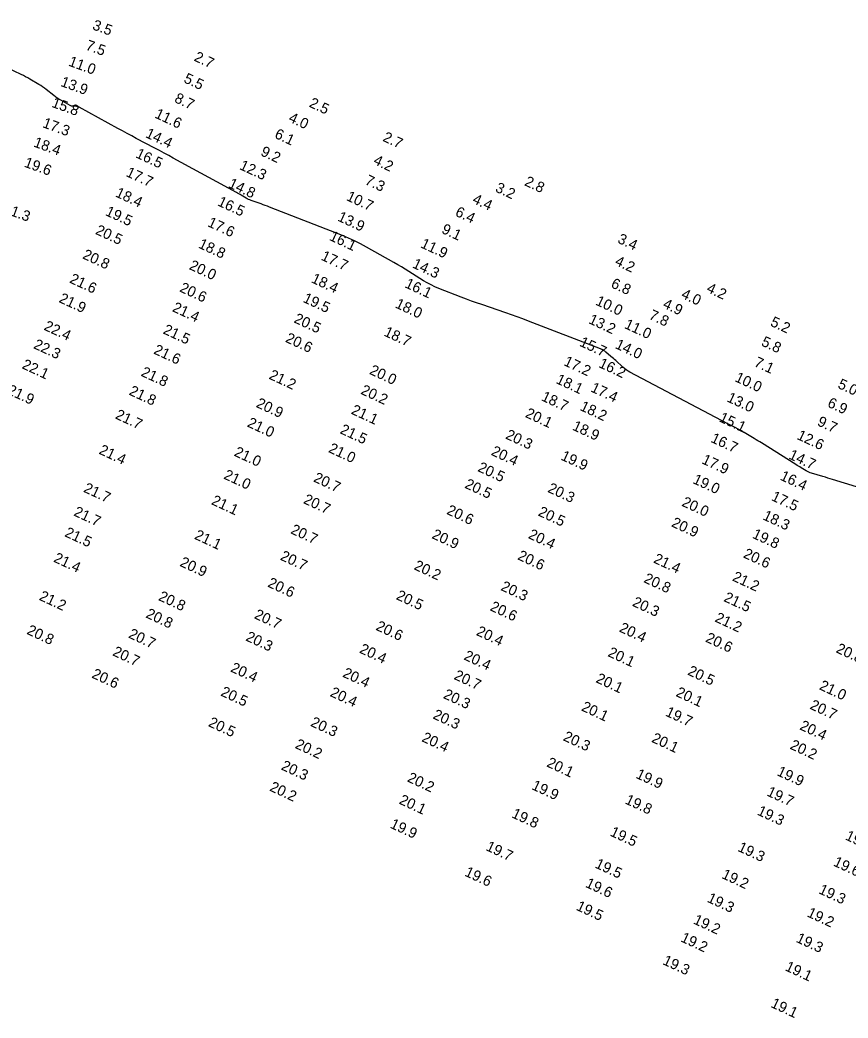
# Model space of a CAD drawing. Extents: x 988130 to 1132882, y 654656 to 841453.
# Drawn here: x 1052054.3 to 1052448.3, y 762638.3 to 763112.9 of the extents above; entities that cross this region are included whole.
import ezdxf

# ---------------------------------------------------------------- set-up
doc = ezdxf.new("R2010")
doc.units = 0
doc.layers.add('V-TOPO-MAJR', color=7, linetype='Continuous')
doc.layers.add('V-TOPO-SOUN', color=7, linetype='Continuous')

msp = doc.modelspace()

# ---------------------------------------------------------------- linework, layer by layer
at = {"layer": 'V-TOPO-MAJR'}
msp.add_lwpolyline([(1052475.16, 762883.88), (1052440.96, 762894.39), (1052439.83, 762894.74), (1052438.69, 762895.08), (1052437.55, 762895.42), (1052436.41, 762895.75), (1052430.94, 762897.36), (1052430.26, 762897.58), (1052429.61, 762897.84), (1052428.98, 762898.15), (1052428.37, 762898.5), (1052425.95, 762899.98), (1052425.34, 762900.35), (1052424.74, 762900.72), (1052424.14, 762901.09), (1052423.53, 762901.47), (1052407.12, 762911.75), (1052406.28, 762912.28), (1052405.43, 762912.8), (1052404.59, 762913.31), (1052403.74, 762913.83), (1052398.96, 762916.7), (1052398.8, 762916.8), (1052398.63, 762916.89), (1052398.47, 762916.99), (1052398.31, 762917.09), (1052397.65, 762917.48), (1052397.49, 762917.58), (1052397.32, 762917.68), (1052397.16, 762917.77), (1052396.99, 762917.86), (1052393.65, 762919.59), (1052393.03, 762919.91), (1052392.42, 762920.23), (1052391.81, 762920.55), (1052391.2, 762920.87), (1052344.56, 762945.39), (1052343.67, 762945.9), (1052342.81, 762946.46), (1052342, 762947.08), (1052341.22, 762947.75), (1052337.79, 762950.91), (1052337.23, 762951.43), (1052336.66, 762951.94), (1052336.08, 762952.44), (1052335.49, 762952.94), (1052333.15, 762954.9), (1052332.54, 762955.37), (1052331.91, 762955.78), (1052331.24, 762956.14), (1052330.54, 762956.44), (1052296.37, 762969.69), (1052293.68, 762970.72), (1052290.97, 762971.72), (1052288.26, 762972.69), (1052285.53, 762973.63), (1052274.04, 762977.52), (1052271.6, 762978.37), (1052269.16, 762979.24), (1052266.73, 762980.14), (1052264.31, 762981.07), (1052253.68, 762985.23), (1052251.78, 762986.03), (1052249.93, 762986.91), (1052248.12, 762987.87), (1052246.35, 762988.92), (1052239.36, 762993.3), (1052237.61, 762994.38), (1052235.85, 762995.44), (1052234.07, 762996.49), (1052232.29, 762997.52), (1052219.23, 763004.93), (1052216.44, 763006.45), (1052213.59, 763007.87), (1052210.69, 763009.19), (1052207.75, 763010.4), (1052173.06, 763023.91), (1052172.07, 763024.29), (1052171.08, 763024.67), (1052170.08, 763025.03), (1052169.08, 763025.39), (1052164.34, 763027.08), (1052163.72, 763027.32), (1052163.11, 763027.58), (1052162.52, 763027.88), (1052161.94, 763028.2), (1052159.65, 763029.54), (1052159.07, 763029.88), (1052158.5, 763030.21), (1052157.92, 763030.53), (1052157.34, 763030.85), (1052127.29, 763047.24), (1052125.1, 763048.42), (1052122.91, 763049.61), (1052120.71, 763050.78), (1052118.51, 763051.95), (1052109.71, 763056.6), (1052107.51, 763057.76), (1052105.31, 763058.94), (1052103.12, 763060.13), (1052100.94, 763061.32), (1052082.49, 763071.49), (1052082.15, 763071.65), (1052081.81, 763071.76), (1052081.46, 763071.83), (1052081.09, 763071.85), (1052079.6, 763071.86), (1052079.24, 763071.88), (1052078.88, 763071.95), (1052078.54, 763072.06), (1052078.21, 763072.22), (1052073.72, 763074.76), (1052072.87, 763075.26), (1052072.05, 763075.79), (1052071.25, 763076.35), (1052070.46, 763076.95), (1052066.88, 763079.78), (1052066.01, 763080.45), (1052065.13, 763081.08), (1052064.22, 763081.68), (1052063.29, 763082.25), (1052059.1, 763084.75), (1052058.08, 763085.34), (1052057.04, 763085.91), (1052056, 763086.44), (1052054.94, 763086.96), (1052041.39, 763093.28)], dxfattribs=at)

# ---------------------------------------------------------------- texts
at = {"layer": 'V-TOPO-SOUN'}
for s, rotation, p in [('3.5', 340, (1052088.47, 763108.55)), ('7.5', 340, (1052085.27, 763098.94)), ('2.7', 335, (1052136.8, 763093.69)), ('11.0 ', 340, (1052077.1, 763091.25)), ('5.5', 335, (1052131.9, 763083.41)), ('13.9 ', 340, (1052073.34, 763081.59)), ('8.7', 335, (1052127.46, 763074.03)), ('15.8 ', 340, (1052069.08, 763071.66)), ('2.5', 335, (1052191.55, 763071.78)), ('11.6 ', 335, (1052118.11, 763066.6)), ('4.0', 335, (1052181.77, 763064.76)), ('17.3 ', 340, (1052064.75, 763062)), ('14.4 ', 335, (1052113.68, 763057.29)), ('6.1', 335, (1052175.12, 763057.02)), ('2.7', 335, (1052226.6, 763055.52)), ('18.4 ', 340, (1052060.47, 763052.8)), ('16.5 ', 335, (1052109.02, 763047.7)), ('9.2', 335, (1052168.49, 763048.67)), ('4.2', 335, (1052222.13, 763044.54)), ('19.6 ', 340, (1052056.01, 763043.21)), ('12.3 ', 335, (1052158.41, 763042.09)), ('17.7 ', 335, (1052104.43, 763038.79)), ('7.3', 335, (1052218.12, 763035)), ('14.8 ', 335, (1052153.12, 763033.47)), ('3.2', 335, (1052280.13, 763031.46)), ('2.8', 335, (1052294.03, 763034.41)), ('18.4 ', 335, (1052099.38, 763029.09)), ('10.7 ', 335, (1052209.25, 763027.36)), ('4.4', 335, (1052269.24, 763026.05)), ('21.3 ', 340, (1052045.95, 763021.34)), ('16.5 ', 335, (1052147.99, 763024.84)), ('19.5 ', 335, (1052094.61, 763020.21)), ('13.9 ', 335, (1052205.08, 763017.62)), ('6.4', 335, (1052261.05, 763019.97)), ('20.5 ', 335, (1052089.89, 763011.29)), ('17.6 ', 335, (1052143.24, 763014.96)), ('9.1', 335, (1052254.55, 763011.79)), ('16.1 ', 335, (1052201.16, 763008.4)), ('3.4', 335, (1052338.29, 763007.13)), ('18.8 ', 335, (1052138.87, 763004.75)), ('11.9 ', 335, (1052244.58, 763004.89)), ('20.8 ', 335, (1052083.76, 762999.67)), ('17.7 ', 335, (1052197.23, 762999.02)), ('20.0 ', 335, (1052134.5, 762994.54)), ('14.3 ', 335, (1052240.66, 762995.33)), ('4.2', 335, (1052337.03, 762996.58)), ('21.6 ', 335, (1052077.58, 762988.15)), ('18.4 ', 335, (1052192.56, 762988.28)), ('20.6 ', 335, (1052129.95, 762983.92)), ('16.1 ', 335, (1052237.09, 762985.91)), ('6.8', 335, (1052335.15, 762985.92)), ('4.2', 335, (1052380.64, 762983.72)), ('21.9 ', 335, (1052072.52, 762978.87)), ('19.5 ', 335, (1052188.61, 762978.95)), ('4.0', 335, (1052368.57, 762980.91)), ('21.4 ', 335, (1052126.48, 762974.52)), ('18.0 ', 335, (1052232.51, 762976.31)), ('10.0 ', 335, (1052327.85, 762977.63)), ('4.9', 335, (1052359.81, 762976.24)), ('20.5 ', 335, (1052184.31, 762969.24)), ('13.2 ', 335, (1052324.52, 762968.84)), ('7.8', 335, (1052353.22, 762970.91)), ('22.4 ', 335, (1052065.37, 762965.72)), ('21.5 ', 335, (1052122.07, 762963.97)), ('11.0 ', 335, (1052341.53, 762966.52)), ('5.2', 335, (1052410.96, 762967.65)), ('20.6 ', 335, (1052180.27, 762959.96)), ('18.7 ', 335, (1052227.14, 762962.92)), ('22.3 ', 335, (1052060.43, 762956.95)), ('21.6 ', 335, (1052117.58, 762954.4)), ('15.7 ', 335, (1052320.19, 762958.08)), ('14.0 ', 335, (1052337.16, 762956.96)), ('5.8', 335, (1052406.67, 762958.25)), ('22.1 ', 335, (1052054.93, 762947.4)), ('20.0 ', 335, (1052220.27, 762944.71)), ('17.2 ', 335, (1052312.7, 762948.87)), ('16.2 ', 335, (1052329.32, 762947.95)), ('7.1', 335, (1052403.28, 762948.47)), ('21.8 ', 335, (1052111.57, 762943.82)), ('21.2 ', 335, (1052172.46, 762942.41)), ('18.1 ', 335, (1052308.99, 762940.35)), ('10.0 ', 335, (1052394.11, 762941.24)), ('21.9 ', 335, (1052047.89, 762935.29)), ('20.2 ', 335, (1052216.11, 762935.24)), ('17.4 ', 335, (1052325.51, 762936.38)), ('5.0', 335, (1052443.06, 762938.07)), ('21.8 ', 335, (1052105.88, 762934.85)), ('18.7 ', 335, (1052302.02, 762932.15)), ('13.0 ', 335, (1052390.31, 762931.64)), ('20.9 ', 335, (1052166.35, 762928.98)), ('21.1 ', 335, (1052211.55, 762925.79)), ('18.2 ', 335, (1052320.4, 762927.52)), ('6.9', 335, (1052438.16, 762929.16)), ('21.7 ', 335, (1052099.32, 762923.54)), ('20.1 ', 335, (1052294.41, 762924.21)), ('15.1 ', 335, (1052386.58, 762922.16)), ('21.0 ', 335, (1052162.13, 762919.7)), ('21.5 ', 335, (1052206.25, 762916.5)), ('18.9 ', 335, (1052316.79, 762918.18)), ('9.7', 335, (1052433.32, 762920.26)), ('20.3 ', 335, (1052285, 762913.99)), ('16.7 ', 335, (1052382.64, 762912.37)), ('12.6 ', 335, (1052423.63, 762913.74)), ('21.4 ', 335, (1052091.57, 762906.77)), ('21.0 ', 335, (1052200.77, 762907.54)), ('21.0 ', 335, (1052155.87, 762905.81)), ('20.4 ', 335, (1052278.16, 762906.2)), ('19.9 ', 335, (1052311.31, 762903.95)), ('17.9 ', 335, (1052378.37, 762902.19)), ('14.7 ', 335, (1052419.73, 762904.46)), ('20.5 ', 335, (1052271.77, 762898.49)), ('21.0 ', 335, (1052150.91, 762894.93)), ('20.7 ', 335, (1052193.64, 762893.57)), ('19.0 ', 335, (1052374.08, 762892.78)), ('16.4 ', 335, (1052415.62, 762894.4)), ('21.7 ', 335, (1052084.25, 762888.64)), ('20.5 ', 335, (1052265.59, 762890.57)), ('20.3 ', 335, (1052305.06, 762888.59)), ('21.1 ', 335, (1052145.07, 762882.73)), ('20.7 ', 335, (1052188.83, 762883.25)), ('17.5 ', 335, (1052411.44, 762884.68)), ('20.6 ', 335, (1052256.97, 762878.12)), ('20.0 ', 335, (1052368.85, 762882)), ('21.7 ', 335, (1052079.55, 762877.38)), ('20.5 ', 335, (1052300.5, 762877.38)), ('18.3 ', 335, (1052407.38, 762875.54)), ('20.7 ', 335, (1052182.76, 762868.91)), ('20.9 ', 335, (1052363.93, 762872.21)), ('21.5 ', 335, (1052075.26, 762867.51)), ('21.1 ', 335, (1052137.01, 762866.3)), ('20.9 ', 335, (1052249.95, 762866.61)), ('20.4 ', 335, (1052295.84, 762866.62)), ('19.8 ', 335, (1052402.39, 762866.78)), ('21.4 ', 335, (1052069.99, 762855.41)), ('20.7 ', 335, (1052177.81, 762856.36)), ('20.6 ', 335, (1052290.73, 762856.54)), ('21.4 ', 335, (1052355.39, 762855.02)), ('20.6 ', 335, (1052398.13, 762857.45)), ('20.9 ', 335, (1052130.07, 762853.39)), ('20.2 ', 335, (1052241.43, 762851.8)), ('20.8 ', 335, (1052350.75, 762845.67)), ('21.2 ', 335, (1052392.91, 762846.46)), ('20.6 ', 335, (1052171.81, 762843.56)), ('20.3 ', 335, (1052282.76, 762841.9)), ('21.2 ', 335, (1052063.11, 762837.28)), ('20.8 ', 335, (1052119.87, 762837.15)), ('20.5 ', 335, (1052232.97, 762837.59)), ('21.5 ', 335, (1052388.84, 762836.66)), ('20.6 ', 335, (1052277.62, 762832.3)), ('20.3 ', 335, (1052345.33, 762834.44)), ('20.8 ', 335, (1052113.85, 762828.91)), ('20.7 ', 335, (1052165.45, 762828.51)), ('21.2 ', 335, (1052384.6, 762826.98)), ('20.8 ', 335, (1052057.25, 762821.06)), ('20.6 ', 335, (1052223.33, 762822.99)), ('20.4 ', 335, (1052339.12, 762822.2)), ('20.7 ', 335, (1052105.63, 762819.31)), ('20.3 ', 335, (1052161.38, 762817.96)), ('20.4 ', 335, (1052271.1, 762820.53)), ('20.6 ', 335, (1052380.16, 762817.4)), ('20.4 ', 335, (1052215.52, 762812.15)), ('20.8 ', 335, (1052442.23, 762812.32)), ('20.7 ', 335, (1052098.07, 762810.88)), ('20.4 ', 335, (1052265.17, 762808.93)), ('20.1 ', 335, (1052333.69, 762810.5)), ('20.4 ', 335, (1052154.18, 762803.2)), ('20.6 ', 335, (1052088.15, 762800.29)), ('20.4 ', 335, (1052207.52, 762800.7)), ('20.7 ', 335, (1052260.48, 762799.6)), ('20.1 ', 335, (1052328.01, 762798.1)), ('20.5 ', 335, (1052371.65, 762801.69)), ('21.0 ', 335, (1052434.26, 762794.73)), ('20.5 ', 335, (1052149.48, 762791.76)), ('20.4 ', 335, (1052201.54, 762791.5)), ('20.3 ', 335, (1052255.41, 762790.56)), ('20.1 ', 335, (1052366.04, 762791.52)), ('20.1 ', 335, (1052321.1, 762784.67)), ('20.7 ', 335, (1052429.8, 762785.47)), ('20.3 ', 335, (1052250.42, 762780.89)), ('19.7 ', 335, (1052361.08, 762782.18)), ('20.5 ', 335, (1052143.61, 762777.22)), ('20.3 ', 335, (1052192.24, 762777.31)), ('20.4 ', 335, (1052424.96, 762775.66)), ('20.4 ', 335, (1052245.15, 762770.02)), ('20.3 ', 335, (1052312.43, 762770.48)), ('20.1 ', 335, (1052354.5, 762769.72)), ('20.2 ', 335, (1052184.9, 762766.82)), ('20.2 ', 335, (1052420.35, 762766.46)), ('20.3 ', 335, (1052178.25, 762756.61)), ('20.1 ', 335, (1052304.58, 762758.05)), ('20.2 ', 335, (1052238.25, 762750.92)), ('19.9 ', 335, (1052347, 762752.6)), ('19.9 ', 335, (1052414.11, 762753.86)), ('20.2 ', 335, (1052172.75, 762746.54)), ('19.9 ', 335, (1052297.44, 762747.23)), ('20.1 ', 335, (1052234.37, 762740.36)), ('19.7 ', 335, (1052409.29, 762744.22)), ('19.8 ', 335, (1052341.86, 762740.43)), ('19.8 ', 335, (1052287.91, 762733.85)), ('19.3 ', 335, (1052404.74, 762735.12)), ('19.9 ', 335, (1052230.07, 762728.91)), ('19.5 ', 335, (1052334.74, 762725.14)), ('19.6 ', 335, (1052446.64, 762723.31)), ('19.7 ', 335, (1052275.66, 762718.22)), ('19.3 ', 335, (1052395.51, 762717.85)), ('19.5 ', 335, (1052327.56, 762709.96)), ('19.6 ', 335, (1052440.98, 762710.88)), ('19.6 ', 335, (1052265.56, 762706.08)), ('19.2 ', 335, (1052387.85, 762704.96)), ('19.6 ', 335, (1052323.02, 762700.75)), ('19.3 ', 335, (1052380.94, 762693.67)), ('19.3 ', 335, (1052433.99, 762697.73)), ('19.5 ', 335, (1052318.62, 762689.84)), ('19.2 ', 335, (1052428.46, 762686.71)), ('19.2 ', 335, (1052374.35, 762683.35)), ('19.2 ', 335, (1052368.32, 762674.85)), ('19.3 ', 335, (1052423.24, 762674.61)), ('19.3 ', 335, (1052359.77, 762663.99)), ('19.1 ', 335, (1052418.01, 762661.08)), ('19.1 ', 335, (1052411.2, 762643.63))]:
    msp.add_text(s, height=5, rotation=rotation, dxfattribs=at).set_placement(p)

doc.saveas('drawing.dxf')
